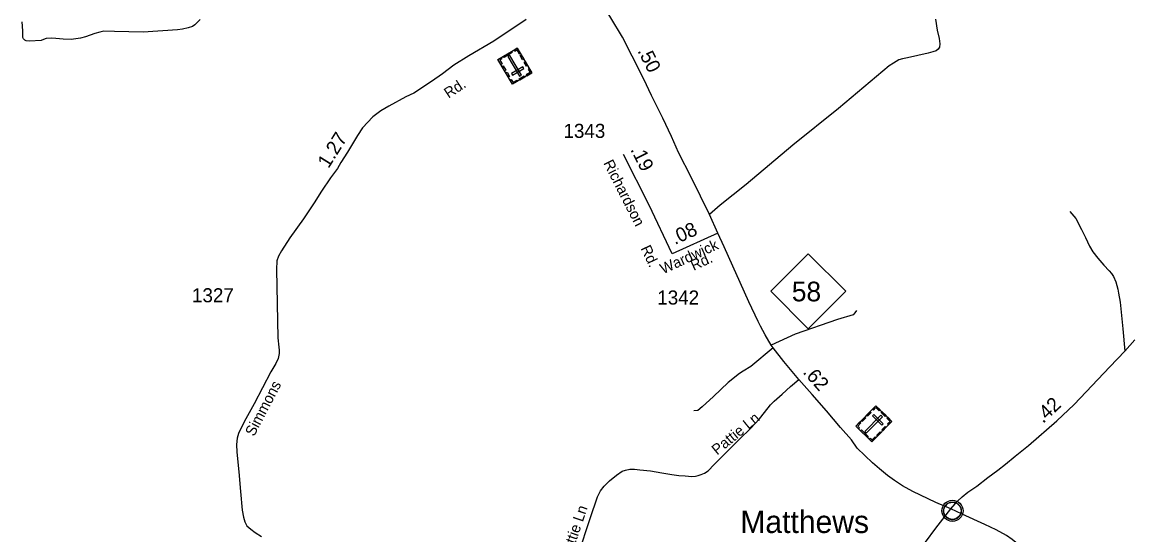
# Model space of a CAD drawing. Extents: x 2220236 to 2384410, y 720751 to 894131.
# Drawn here: x 2276431 to 2286280, y 842180 to 846738 of the extents above; entities that cross this region are included whole.
import ezdxf

# ---------------------------------------------------------------- set-up
doc = ezdxf.new("R2010")
doc.units = 0
doc.layers.add('Default', color=7, linetype='Continuous')

msp = doc.modelspace()

# ---------------------------------------------------------------- linework, layer by layer
at = {"layer": 'Default'}
for points in [[(2282615.7, 844861.9), (2282542.4, 845028.9), (2282382.1, 845354), (2282268.1, 845580), (2282203.6, 845722), (2282126.1, 845883.5), (2282027.2, 846085.8), (2281958.4, 846230), (2281855.1, 846434.5), (2281769.1, 846604.6), (2281664.7, 846776.8), (2281569, 846929.6), (2281452.3, 847109.3), (2281389.4, 847192.8)], [(2278013, 846761.2), (2277965.4, 846714.8), (2277945.5, 846700.6), (2277905.7, 846688.2), (2277857.8, 846675.6), (2277811.9, 846669.2), (2277508.1, 846648.5), (2277252.4, 846656), (2277156.2, 846657.2), (2277122.3, 846650.7), (2277078.5, 846638.4), (2276994.8, 846607.5), (2276949, 846595.1), (2276865.2, 846584.4), (2276795.2, 846585.7), (2276729, 846593.1), (2276691, 846594.7), (2276645.2, 846592.4), (2276619.2, 846584.1), (2276601.3, 846575.9), (2276497.4, 846568.9), (2276467.5, 846572.7), (2276453.4, 846578.6), (2276443.2, 846590.4), (2276437.1, 846602.3), (2276436.1, 846661.7), (2276430.9, 846741.7)], [(2280911.6, 846762.4), (2280625.7, 846569.8), (2280403, 846437.6), (2280267.7, 846354.4), (2280168.6, 846279.5), (2280071.2, 846210.8), (2279914.3, 846107.2), (2279842.6, 846074.5), (2279692.1, 845990.2), (2279618.7, 845949.5), (2279548.4, 845895.3), (2279455.9, 845797.6), (2279412.2, 845730.8), (2279322.3, 845581.8), (2279264.4, 845489.3), (2279234.9, 845437.1), (2279173.8, 845352.6), (2279092.8, 845235.9), (2279027.8, 845131.3), (2278933.1, 844990.5), (2278810.8, 844819.5), (2278736, 844704.6), (2278710.5, 844658.6), (2278696.8, 844616.5), (2278691.4, 844540.4), (2278703.2, 843930.7), (2278714, 843846.9), (2278716.3, 843820.9), (2278716.5, 843790.9), (2278707, 843748.9), (2278685.4, 843702.7), (2278642.1, 843630.2), (2278492.9, 843345), (2278406.3, 843184.2), (2278355.4, 843079.7), (2278341.8, 843039.6), (2278336.4, 842983.7), (2278339, 842915.7), (2278358.5, 842739.9), (2278372.3, 842564.1), (2278387.7, 842400.4), (2278398.3, 842336.6), (2278410.7, 842296.6), (2278429, 842260.8), (2278463.3, 842229.1), (2278503.7, 842199.7), (2278557.9, 842164.1)], [(2284552.6, 846763.8), (2284567.7, 846667), (2284584.9, 846593.8), (2284591.3, 846544.3), (2284587, 846516.3), (2284574.1, 846499.1), (2284559.1, 846484), (2284526.8, 846473.3), (2284487, 846462), (2284304.2, 846421.6), (2284257.9, 846413), (2284226.7, 846402.2), (2284177.2, 846374.2), (2284140.7, 846350.6), (2283687.9, 845971.7), (2283283.2, 845645.2), (2282868.3, 845295.8), (2282638.5, 845111.3), (2282542.4, 845028.9)], [(2282210.7, 844677), (2282006.7, 845111), (2281777.7, 845562.3)], [(2285746.6, 845054.4), (2285799.7, 844991.3), (2285851.1, 844895), (2285886, 844823.5), (2285920.9, 844745.5), (2285950.7, 844695.7), (2285993.9, 844640.9), (2286047, 844577.7), (2286096.8, 844526.3), (2286116.7, 844504.7), (2286135, 844478.1), (2286155.4, 844430.6), (2286172, 844362.7), (2286178.3, 844328.8), (2286193, 844247.3), (2286217.9, 844011.4), (2286234.5, 843813.8)], [(2282615.7, 844861.9), (2282210.7, 844677)], [(2284687, 842409.6), (2284554.4, 842468.3), (2284349.5, 842566.4), (2284259.2, 842615.4), (2284186.8, 842662.7), (2284126.3, 842706.2), (2284053.9, 842765.5), (2283991.5, 842819), (2283856.3, 842951.5), (2283805.1, 843025), (2283708.3, 843132.6), (2283581.4, 843281.1), (2283455.5, 843427.5), (2283337, 843561.6), (2283307.1, 843595.4), (2283203.9, 843720.2), (2283109.2, 843842.9), (2283092, 843866.6), (2283038.2, 843957), (2282995.2, 844034.5), (2282973.7, 844077.5), (2282891.9, 844251.9), (2282671.5, 844740.5), (2282615.7, 844861.9)], [(2283850.6, 844173), (2283835, 844152.9), (2283819.1, 844136.8), (2283681.4, 844094.8), (2283305, 843963.5), (2283092, 843866.6)], [(2284687, 842409.6), (2284748.2, 842478.1), (2284789.8, 842518.4), (2284839.4, 842559), (2284919, 842613.7), (2285016.1, 842688.5), (2285105.6, 842753.4), (2285174.9, 842808), (2285260.2, 842878.8), (2285379.3, 842973.9), (2285629.2, 843194.1), (2285783.9, 843338.8), (2286102.4, 843672.3), (2286234.5, 843813.8), (2286325, 843913.4)], [(2283109.2, 843842.9), (2282909.2, 843675), (2282842.5, 843634.1), (2282810.2, 843614.7), (2282709.1, 843535.1), (2282578.5, 843409.4), (2282476.8, 843317.7), (2282438.1, 843285.4), (2282403.6, 843283.3)], [(2281376.5, 842011.1), (2281481.9, 842325.4), (2281546.4, 842517), (2281574.4, 842570.8), (2281604.5, 842611.7), (2281654, 842659), (2281714.2, 842710.7), (2281765.8, 842745.1), (2281795.9, 842755.9), (2281832.5, 842762.4), (2281875.5, 842764.5), (2281922.9, 842758.1), (2282017.5, 842749.4), (2282118.6, 842732.2), (2282206.8, 842717.2), (2282269.2, 842708.6), (2282327.3, 842704.2), (2282385.4, 842697.8), (2282417.6, 842702.1), (2282441.3, 842706.4), (2282469.2, 842715), (2282497.2, 842727.9), (2282529.5, 842749.4), (2282583.3, 842805.4), (2282699.4, 842921.6), (2282809.1, 843029.3), (2282905.9, 843126.1), (2282987.7, 843210.1), (2283032.8, 843266), (2283084.5, 843334.9), (2283116.7, 843367.2), (2283189.9, 843431.8), (2283263, 843498.5), (2283337, 843561.6)], [(2284371, 841990.9), (2284556.1, 842240.4), (2284687, 842409.6)], [(2285909.1, 841370.7), (2285756.3, 841567.5), (2285629.9, 841722.1), (2285554.4, 841815.2), (2285481.4, 841909.2), (2285374.4, 842022.2), (2285233.2, 842136.9), (2285183, 842174.4), (2285092.4, 842223.4), (2284990.1, 842272.5), (2284787.4, 842362.5), (2284687, 842409.6)]]:
    msp.add_lwpolyline(points, dxfattribs=at)
for points in [[(2280962.8, 846288.2), (2280791.6, 846186.5), (2280661.5, 846405.4), (2280832.6, 846507.1)], [(2280690, 846422.3), (2280695.9, 846412.4), (2280677, 846401.2), (2280697.6, 846366.5), (2280688, 846360.8), (2280661.5, 846405.4)], [(2280789.1, 846467.9), (2280716.2, 846424.5), (2280710.4, 846434.3), (2280783.3, 846477.7)], [(2280854.1, 846257.7), (2280870.1, 846267.3), (2280766.5, 846441.6), (2280750.4, 846432)], [(2280804.2, 846490.2), (2280810.1, 846480.3), (2280829, 846491.5), (2280849.7, 846456.8), (2280859.2, 846462.5), (2280832.7, 846507.1)], [(2280868.4, 846447), (2280890.5, 846409.8), (2280880.8, 846404), (2280858.6, 846441.2)], [(2280708.2, 846349.1), (2280730.3, 846311.8), (2280720.6, 846306), (2280698.4, 846343.2)], [(2280892.9, 846325.9), (2280883.4, 846341.9), (2280782.2, 846281.8), (2280791.7, 846265.7)], [(2280902.7, 846389.2), (2280924.9, 846352), (2280915.1, 846346.2), (2280893, 846383.4)], [(2280940.6, 846325.5), (2280930.9, 846319.7), (2280947.3, 846292), (2280912.5, 846271.3), (2280918.1, 846261.7), (2280962.8, 846288.2)], [(2280741.9, 846292.4), (2280764, 846255.2), (2280754.2, 846249.3), (2280732.1, 846286.6)], [(2280769.4, 846223.7), (2280779.2, 846229.5), (2280795.6, 846201.9), (2280830.5, 846222.6), (2280836.2, 846213), (2280791.6, 846186.5)], [(2280899.1, 846250.4), (2280854.5, 846223.9), (2280848.7, 846233.7), (2280893.3, 846260.2)], [(2283087.2, 844345.3), (2283420.2, 844678.3), (2283753.2, 844345.3), (2283420.2, 844012.3)], [(2284022.3, 843327.7), (2284164.5, 843188.3), (2283986.2, 843006.5), (2283844.1, 843145.9)], [(2283940.1, 843243.8), (2283970.4, 843274.7), (2283978.5, 843266.8), (2283948.2, 843235.8)], [(2283992, 843296.7), (2284000.1, 843288.8), (2284022.7, 843311.8), (2284051.6, 843283.4), (2284059.4, 843291.3), (2284022.3, 843327.7)], [(2284075.2, 843275.8), (2284112.2, 843239.5), (2284104.2, 843231.4), (2284067.2, 843267.6)], [(2283867.7, 843122.7), (2283875.7, 843130.9), (2283860, 843146.4), (2283888.3, 843175.2), (2283880.4, 843183), (2283844, 843145.9)], [(2283893, 843195.8), (2283923.3, 843226.8), (2283931.5, 843218.8), (2283901.1, 843187.9)], [(2284079.7, 843230.4), (2284066.3, 843243.5), (2283924.3, 843098.7), (2283937.7, 843085.6)], [(2284003.8, 843250.5), (2283990.7, 843237.2), (2284074.8, 843154.7), (2284087.9, 843168.1)], [(2284134.2, 843157.3), (2284126.1, 843165.2), (2284148.6, 843188.2), (2284119.6, 843216.6), (2284127.4, 843224.5), (2284164.5, 843188.2)], [(2283893.1, 843113.8), (2283953.7, 843054.4), (2283945.7, 843046.3), (2283885.1, 843105.7)], [(2284028.7, 843066), (2284059, 843096.9), (2284067.1, 843089), (2284036.8, 843058.1)], [(2284074.9, 843113.1), (2284105.2, 843144), (2284113.3, 843136), (2284083, 843105.1)], [(2283962.5, 843029.7), (2283970.6, 843037.9), (2283986.3, 843022.5), (2284014.6, 843051.3), (2284022.5, 843043.5), (2283986.2, 843006.5)], [(2284625, 842405.6), (2284626, 842411.2), (2284627.8, 842417.7), (2284630.7, 842424.9), (2284633.6, 842430.7), (2284637, 842436.4), (2284640.7, 842441.5), (2284644.7, 842445.9), (2284649.3, 842450.5), (2284654.8, 842455.1), (2284660.2, 842458.8), (2284665.1, 842461.6), (2284670.2, 842464.1), (2284675.6, 842466.4), (2284681.3, 842468.2), (2284685.6, 842469.3), (2284690.4, 842470.1), (2284694.6, 842470.8), (2284700.9, 842471.1), (2284705.4, 842471), (2284711, 842470.7), (2284715.9, 842470), (2284720.8, 842469), (2284725.9, 842467.6), (2284731, 842465.6), (2284737.7, 842462.7), (2284743.9, 842459.2), (2284749, 842455.7), (2284754.2, 842451.7), (2284757.5, 842448.5), (2284761.6, 842444.1), (2284765.5, 842439.4), (2284768.5, 842434.9), (2284771.7, 842429.8), (2284774.1, 842424.7), (2284776.2, 842419.7), (2284777.7, 842414.7), (2284779, 842410.1), (2284780.1, 842404), (2284780.7, 842399.3), (2284781, 842393.3), (2284780.8, 842387.5), (2284780.2, 842381.8), (2284779.3, 842376.4), (2284777.6, 842370.2), (2284775.8, 842364.4), (2284773.5, 842359.3), (2284770.3, 842353.3), (2284767, 842348), (2284763.6, 842343.3), (2284759.4, 842338.5), (2284754.1, 842333.6), (2284749, 842329.5), (2284744, 842326), (2284739.7, 842323.5), (2284732.9, 842320.3), (2284725.7, 842317.6), (2284719.8, 842316.1), (2284713.2, 842314.8), (2284708.8, 842314.3), (2284704.3, 842314.1), (2284698.7, 842314.1), (2284694.4, 842314.5), (2284688.8, 842315.2), (2284682.9, 842316.5), (2284678.3, 842317.8), (2284673.1, 842319.7), (2284668.5, 842321.7), (2284664.6, 842323.9), (2284657.8, 842328), (2284652.2, 842332.3), (2284647.3, 842336.8), (2284642.8, 842341.6), (2284639.7, 842345.6), (2284636.7, 842349.8), (2284632.6, 842356.8), (2284630.9, 842360.4), (2284629.1, 842364.4), (2284626.6, 842372.6), (2284625, 842379.6), (2284624.3, 842384.8), (2284624, 842391.1), (2284623.9, 842395.8), (2284624.5, 842402.3)]]:
    msp.add_lwpolyline(points, close=True, dxfattribs=at)
for centre, radius in [((2284702.6, 842393.2), 94.3), ((2284702.4, 842393.4), 76.7)]:
    msp.add_circle(centre, radius, dxfattribs=at)

# ---------------------------------------------------------------- texts
for s, height, rotation, p in [('.50', 125, 296.79129, (2281900, 846484.2)), ('Rd.', 95, 33.43634, (2280221.8, 846056.9)), ('1.27', 125, 57.98346, (2279154.8, 845431.8)), ('.19', 125, 296.90112, (2281836.7, 845605.8)), ('Richardson', 95, 296.90112, (2281596.2, 845485.7)), ('.08', 125, 24.54303, (2282234.7, 844756.7)), ('Rd.', 95, 295.17056, (2281927.9, 844727.8)), ('Wardwick', 95, 24.54309, (2282129.7, 844496)), ('Rd.', 95, 24.54309, (2282400.9, 844526.2)), ('.62', 125, 311.47823, (2283366.9, 843622.1)), ('Simmons', 95, 62.38415, (2278492.3, 843048.7)), ('.42', 125, 43.08428, (2285507.7, 843166.1)), ('Pattie Ln', 95, 39.45489, (2282610, 842884.2)), ('Pattie Ln', 95, 71.3186, (2281299.5, 841947.5))]:
    msp.add_text(s, height=height, rotation=rotation, dxfattribs=at).set_placement(p)
for s, height, p in [('1343', 125, (2281244, 845709.2)), ('1327', 125, (2277941, 844247.4)), ('1342', 125, (2282078.1, 844227.3)), ('58', 175, (2283274.3, 844255.6)), ('Matthews', 200, (2282816.2, 842195.9))]:
    msp.add_text(s, height=height, dxfattribs=at).set_placement(p)

doc.saveas('drawing.dxf')
